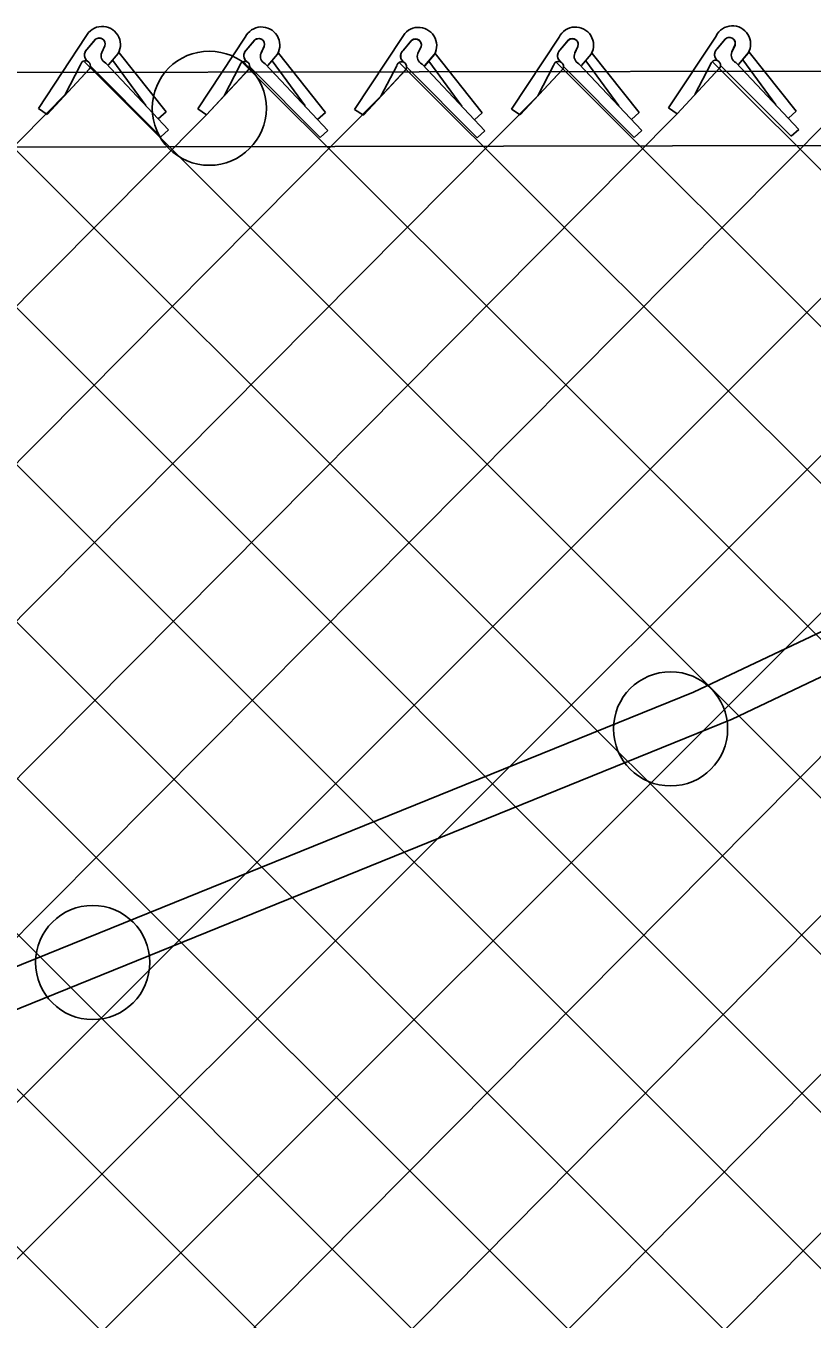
# Model space of a CAD drawing. Extents: x 0 to 2.85, y -0.1 to 1.83.
# Drawn here: x 1.2414 to 1.2818, y 0.8602 to 0.9266 of the extents above; entities that cross this region are included whole.
import ezdxf

# ---------------------------------------------------------------- set-up
doc = ezdxf.new("R2010")
doc.units = 0
doc.layers.add('sb_Chainlink Fence', color=7, linetype='Continuous')
doc.layers.add('sb_Existing Structural Steel', color=7, linetype='Continuous')

msp = doc.modelspace()

# ---------------------------------------------------------------- linework, layer by layer
at = {"layer": 'sb_Chainlink Fence'}
for p, q in [((1.2444934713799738, 0.926021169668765), (1.2420569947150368, 0.9223322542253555)), ((1.2445410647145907, 0.9253524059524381), (1.2449861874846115, 0.9258794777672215)), ((1.2449450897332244, 0.925836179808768), (1.2445410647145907, 0.9253524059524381)), ((1.2454671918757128, 0.9255506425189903), (1.2453036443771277, 0.9251963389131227)), ((1.2453042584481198, 0.9252089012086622), (1.2454668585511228, 0.9255426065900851)), ((1.2526736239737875, 0.925992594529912), (1.2502371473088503, 0.9223036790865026)), ((1.2527212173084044, 0.925323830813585), (1.2531663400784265, 0.9258509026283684)), ((1.2531252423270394, 0.9258076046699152), (1.2527212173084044, 0.925323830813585)), ((1.2536473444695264, 0.9255220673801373), (1.2534837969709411, 0.9251677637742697)), ((1.2534844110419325, 0.9251803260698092), (1.2536470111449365, 0.9255140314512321)), ((1.2607271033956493, 0.9259721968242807), (1.2582906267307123, 0.9222832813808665)), ((1.2607746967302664, 0.9253034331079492), (1.2612198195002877, 0.9258305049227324)), ((1.2611787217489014, 0.9257872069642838), (1.2607746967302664, 0.9253034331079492)), ((1.2617008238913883, 0.925501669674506), (1.2615372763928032, 0.9251473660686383)), ((1.2615378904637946, 0.925159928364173), (1.2617004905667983, 0.9254936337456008)), ((1.268781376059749, 0.9259888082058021), (1.2663448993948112, 0.9222998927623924)), ((1.2688289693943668, 0.9253200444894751), (1.2692740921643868, 0.9258471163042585)), ((1.2692329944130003, 0.9258038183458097), (1.2688289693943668, 0.9253200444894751)), ((1.269755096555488, 0.9255182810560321), (1.269591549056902, 0.9251639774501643)), ((1.269592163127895, 0.9251765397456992), (1.2697547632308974, 0.925510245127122)), ((1.2768437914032, 0.926048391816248), (1.2744073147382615, 0.9223594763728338)), ((1.2768913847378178, 0.9253796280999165), (1.2773365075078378, 0.9259066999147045)), ((1.2772954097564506, 0.9258634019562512), (1.2768913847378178, 0.9253796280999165)), ((1.277817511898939, 0.9255778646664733), (1.2776539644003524, 0.9252235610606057)), ((1.2776545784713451, 0.9252361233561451), (1.2778171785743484, 0.9255698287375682)), ((1.2282465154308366, 0.9247786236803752), (1.340595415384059, 0.8124228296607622)), ((1.2456505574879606, 0.9245614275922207), (1.2461457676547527, 0.9251476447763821)), ((1.2456571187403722, 0.9245703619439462), (1.246148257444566, 0.9251496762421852)), ((1.2475674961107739, 0.9224883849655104), (1.2458704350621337, 0.9247983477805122)), ((1.2461457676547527, 0.9251476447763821), (1.2461821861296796, 0.9252157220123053)), ((1.2461821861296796, 0.9252157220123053), (1.2462132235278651, 0.9252885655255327)), ((1.24860651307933, 0.9221563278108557), (1.246193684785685, 0.9251910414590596)), ((1.2538307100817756, 0.9245328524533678), (1.2543259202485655, 0.9251190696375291)), ((1.2538372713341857, 0.9245417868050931), (1.254328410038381, 0.9251211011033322)), ((1.2557476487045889, 0.9224598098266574), (1.2540505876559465, 0.9247697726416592)), ((1.2543259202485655, 0.9251190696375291), (1.2543623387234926, 0.9251871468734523)), ((1.2543623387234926, 0.9251871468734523), (1.2543933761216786, 0.9252599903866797)), ((1.2567866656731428, 0.9221277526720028), (1.254373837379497, 0.9251624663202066)), ((1.261884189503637, 0.9245124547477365), (1.262379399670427, 0.925098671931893)), ((1.2618907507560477, 0.924521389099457), (1.262381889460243, 0.9251007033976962)), ((1.262379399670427, 0.925098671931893), (1.2624158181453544, 0.9251667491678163)), ((1.2624158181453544, 0.9251667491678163), (1.2624468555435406, 0.9252395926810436)), ((1.2648401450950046, 0.9221073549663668), (1.2624273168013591, 0.9251420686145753)), ((1.2699384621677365, 0.9245290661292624), (1.2704336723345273, 0.9251152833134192)), ((1.2699450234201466, 0.9245380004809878), (1.270436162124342, 0.9251173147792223)), ((1.2718554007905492, 0.9224560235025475), (1.270158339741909, 0.9247659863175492)), ((1.2704336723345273, 0.9251152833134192), (1.2704700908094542, 0.9251833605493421)), ((1.2704700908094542, 0.9251833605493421), (1.2705011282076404, 0.9252562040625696)), ((1.272894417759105, 0.9221239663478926), (1.2704815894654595, 0.9251586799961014)), ((1.2780008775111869, 0.9245886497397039), (1.2784960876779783, 0.9251748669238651)), ((1.278007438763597, 0.9245975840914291), (1.278498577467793, 0.9251768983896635)), ((1.2799178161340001, 0.9225156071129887), (1.2782207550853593, 0.9248255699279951)), ((1.2784960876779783, 0.9251748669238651), (1.2785325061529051, 0.9252429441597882)), ((1.2785325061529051, 0.9252429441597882), (1.2785635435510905, 0.925315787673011)), ((1.2809568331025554, 0.9221835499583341), (1.2785440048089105, 0.9252182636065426)), ((1.1980242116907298, 0.8122568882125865), (1.3102243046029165, 0.9244333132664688)), ((1.2041205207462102, 0.9247215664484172), (1.3150128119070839, 0.8139597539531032)), ((1.2121993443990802, 0.9247037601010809), (1.3237834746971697, 0.813115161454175)), ((1.2202406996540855, 0.9247234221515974), (1.3316356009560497, 0.8133789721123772)), ((1.2363484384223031, 0.9247377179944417), (1.3485596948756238, 0.8126220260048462)), ((1.2425029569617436, 0.9220275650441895), (1.2446727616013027, 0.9243649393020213)), ((1.2425029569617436, 0.9220275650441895), (1.2446589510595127, 0.9243511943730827)), ((1.2442160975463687, 0.9245656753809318), (1.2434044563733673, 0.9230141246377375)), ((1.244416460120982, 0.9247307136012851), (1.356851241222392, 0.812344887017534)), ((1.2447177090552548, 0.9245144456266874), (1.2483450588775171, 0.9208716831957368)), ((1.2455154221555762, 0.9246569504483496), (1.24874085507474, 0.9212303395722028)), ((1.250683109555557, 0.9219989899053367), (1.2528529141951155, 0.9243363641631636)), ((1.250683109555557, 0.9219989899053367), (1.2528391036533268, 0.9243226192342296)), ((1.2523962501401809, 0.9245371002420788), (1.2515846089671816, 0.9229855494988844)), ((1.2525267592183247, 0.924681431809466), (1.3634444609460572, 0.8140973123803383)), ((1.2528978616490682, 0.9244858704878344), (1.2565252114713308, 0.9208431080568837)), ((1.2536955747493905, 0.9246283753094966), (1.2569210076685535, 0.92120176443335)), ((1.2587365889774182, 0.9219785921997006), (1.2609063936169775, 0.9243159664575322)), ((1.2587365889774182, 0.9219785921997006), (1.260892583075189, 0.9243022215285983)), ((1.2604497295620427, 0.9245167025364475), (1.2596380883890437, 0.9229651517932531)), ((1.2605817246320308, 0.9246874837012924), (1.3723047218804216, 0.8131511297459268)), ((1.2609513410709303, 0.9244654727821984), (1.2645786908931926, 0.9208227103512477)), ((1.2617490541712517, 0.9246079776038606), (1.2649744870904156, 0.9211813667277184)), ((1.26380112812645, 0.9224394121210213), (1.2621040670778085, 0.9247493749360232)), ((1.266790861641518, 0.9219952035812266), (1.268960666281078, 0.9243325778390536)), ((1.266790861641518, 0.9219952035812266), (1.2689468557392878, 0.9243188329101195)), ((1.2685040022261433, 0.9245333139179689), (1.2676923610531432, 0.9229817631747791)), ((1.2686464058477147, 0.9246838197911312), (1.3795064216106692, 0.8140455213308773)), ((1.2690056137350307, 0.9244820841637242), (1.272632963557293, 0.9208393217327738)), ((1.2698033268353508, 0.9246245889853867), (1.2730287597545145, 0.9211979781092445)), ((1.2748532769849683, 0.9220547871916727), (1.2770230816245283, 0.9243921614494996)), ((1.2748532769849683, 0.9220547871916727), (1.277009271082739, 0.9243784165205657)), ((1.2765664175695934, 0.9245928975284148), (1.2757547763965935, 0.9230413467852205)), ((1.2766851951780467, 0.924706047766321), (1.38745101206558, 0.8141328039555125)), ((1.2770680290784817, 0.9245416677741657), (1.2806953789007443, 0.9208989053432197)), ((1.2778657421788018, 0.9246841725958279), (1.2810911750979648, 0.921257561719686)), ((1.1322254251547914, 0.8109903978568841), (1.2435878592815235, 0.9231962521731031)), ((1.1482858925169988, 0.8108390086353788), (1.259821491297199, 0.9231472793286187)), ((1.1564819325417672, 0.8109802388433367), (1.2678757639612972, 0.9231638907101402)), ((1.2133236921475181, 0.8112640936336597), (1.3241778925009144, 0.9232975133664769)), ((1.2067912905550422, 0.8130727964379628), (1.315042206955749, 0.9221262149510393)), ((1.2224925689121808, 0.8124298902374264), (1.3311518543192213, 0.9221592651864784)), ((1.2300984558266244, 0.8119119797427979), (1.3391808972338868, 0.9221955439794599)), ((1.2420569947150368, 0.9223322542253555), (1.2425029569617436, 0.9220275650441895)), ((1.24860651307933, 0.9221563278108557), (1.2482107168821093, 0.9217976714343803)), ((1.2502371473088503, 0.9223036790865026), (1.250683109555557, 0.9219989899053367)), ((1.2567866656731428, 0.9221277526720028), (1.2563908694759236, 0.9217690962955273)), ((1.2582906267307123, 0.9222832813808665), (1.2587365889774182, 0.9219785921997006)), ((1.2648401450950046, 0.9221073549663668), (1.2644443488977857, 0.9217486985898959)), ((1.2663448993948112, 0.9222998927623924), (1.266790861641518, 0.9219952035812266)), ((1.272894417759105, 0.9221239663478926), (1.2724986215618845, 0.9217653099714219)), ((1.2744073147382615, 0.9223594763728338), (1.2748532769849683, 0.9220547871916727)), ((1.2809568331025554, 0.9221835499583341), (1.2805610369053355, 0.9218248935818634)), ((1.1402897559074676, 0.811093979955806), (1.250683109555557, 0.9219989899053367)), ((1.1646628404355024, 0.8111077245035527), (1.2748532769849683, 0.9220547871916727)), ((1.1740132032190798, 0.8124534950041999), (1.282910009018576, 0.9220100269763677)), ((1.1838775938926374, 0.9209645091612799), (1.2914941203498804, 0.8133579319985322)), ((1.1919343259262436, 0.9209197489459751), (1.2991584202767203, 0.8138870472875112)), ((1.1999871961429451, 0.9209140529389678), (1.3075686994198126, 0.813377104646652)), ((1.24874085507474, 0.9212303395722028), (1.2483450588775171, 0.9208716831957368)), ((1.2569210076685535, 0.92120176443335), (1.2565252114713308, 0.9208431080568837)), ((1.2649744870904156, 0.9211813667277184), (1.2645786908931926, 0.9208227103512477)), ((1.2730287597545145, 0.9211979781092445), (1.272632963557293, 0.9208393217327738)), ((1.2810911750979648, 0.921257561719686), (1.2806953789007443, 0.9208989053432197)), ((1.181964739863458, 0.8123770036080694), (1.2895986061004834, 0.9199296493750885)), ((1.1890787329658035, 0.8114664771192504), (1.2918774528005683, 0.914147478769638))]:
    msp.add_line(p, q, dxfattribs=at)
for centre, radius, start, end in [((1.2453319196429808, 0.9256064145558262), 0.0009354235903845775, 330.7731305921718, 153.67978342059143), ((1.2535120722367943, 0.9255778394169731), 0.0009354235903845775, 330.7731305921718, 153.67978342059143), ((1.2615655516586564, 0.9255574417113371), 0.0009354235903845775, 330.7731305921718, 153.67978342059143), ((1.2696198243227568, 0.9255740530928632), 0.0009354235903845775, 330.7731305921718, 153.67978342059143), ((1.277682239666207, 0.9256336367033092), 0.0009354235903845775, 330.7731305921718, 153.67978342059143), ((1.2451779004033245, 0.9256417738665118), 0.00030330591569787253, 342.5147558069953, 140.13680881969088), ((1.2451789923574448, 0.9256432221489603), 0.00030494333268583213, 340.73435754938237, 129.21739859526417), ((1.2533580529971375, 0.9256131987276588), 0.00030330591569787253, 342.5147558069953, 140.13680881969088), ((1.2533591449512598, 0.9256146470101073), 0.00030494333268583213, 340.73435754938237, 129.21739859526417), ((1.2614115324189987, 0.9255928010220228), 0.00030330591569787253, 342.5147558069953, 140.13680881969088), ((1.261412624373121, 0.9255942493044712), 0.00030494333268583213, 340.73435754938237, 129.21739859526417), ((1.2694658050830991, 0.9256094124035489), 0.00030330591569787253, 342.5147558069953, 140.13680881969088), ((1.2694668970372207, 0.9256108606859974), 0.00030494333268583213, 340.73435754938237, 129.21739859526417), ((1.2775282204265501, 0.9256689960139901), 0.00030330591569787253, 342.5147558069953, 140.13680881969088), ((1.277529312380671, 0.9256704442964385), 0.00030494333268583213, 340.73435754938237, 129.21739859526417), ((1.2444680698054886, 0.9245215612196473), 0.00025580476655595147, 319.02146199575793, 170.0695590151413), ((1.2448005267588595, 0.9250691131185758), 0.0003843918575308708, 140.20166010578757, 233.0052527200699), ((1.2448110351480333, 0.9250695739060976), 0.0003909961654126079, 133.66718540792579, 232.2343578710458), ((1.2456913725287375, 0.9250370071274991), 0.00041880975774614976, 156.48328493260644, 245.15783350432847), ((1.252980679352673, 0.925040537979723), 0.0003843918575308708, 140.20166010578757, 233.0052527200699), ((1.2529911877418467, 0.9250409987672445), 0.0003909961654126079, 133.66718540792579, 232.2343578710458), ((1.2538715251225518, 0.9250084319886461), 0.00041880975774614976, 156.48328493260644, 245.15783350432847), ((1.261034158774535, 0.9250201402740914), 0.0003843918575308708, 140.20166010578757, 233.0052527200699), ((1.2610446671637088, 0.9250206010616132), 0.0003909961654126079, 133.66718540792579, 232.2343578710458), ((1.261925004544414, 0.9249880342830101), 0.00041880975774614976, 156.48328493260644, 245.15783350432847), ((1.2690884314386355, 0.9250367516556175), 0.0003843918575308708, 140.20166010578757, 233.0052527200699), ((1.2690989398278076, 0.9250372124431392), 0.0003909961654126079, 133.66718540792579, 232.2343578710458), ((1.2699792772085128, 0.9250046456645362), 0.00041880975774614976, 156.48328493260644, 245.15783350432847), ((1.2768183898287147, 0.9245487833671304), 0.00025580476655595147, 319.02146199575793, 170.0695590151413), ((1.2771508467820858, 0.9250963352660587), 0.0003843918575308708, 140.20166010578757, 233.0052527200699), ((1.277161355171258, 0.9250967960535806), 0.0003909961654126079, 133.66718540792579, 232.2343578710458), ((1.2780416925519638, 0.9250642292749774), 0.00041880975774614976, 156.48328493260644, 245.15783350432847), ((1.252648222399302, 0.9244929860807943), 0.00025580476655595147, 319.02146199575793, 170.0695590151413), ((1.2607017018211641, 0.9244725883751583), 0.00025580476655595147, 319.02146199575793, 170.0695590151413), ((1.2687559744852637, 0.9244891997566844), 0.00025580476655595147, 319.02146199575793, 170.0695590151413)]:
    msp.add_arc(centre, radius, start, end, dxfattribs=at)
at = {"layer": 'sb_Existing Structural Steel'}
for p, q in [((0.7463728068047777, 0.9233474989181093), (1.8783968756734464, 0.9252310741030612)), ((1.2756811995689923, 0.892369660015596), (1.2846957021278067, 0.8966311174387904)), ((1.27767773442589, 0.8909768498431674), (1.2856885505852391, 0.8948048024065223)), ((1.2756811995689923, 0.892369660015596), (1.1052180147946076, 0.8233087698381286)), ((1.27767773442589, 0.8909768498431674), (1.1062170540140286, 0.8214729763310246))]:
    msp.add_line(p, q, dxfattribs=at)
msp.add_lwpolyline([(1.8783743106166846, 0.9214564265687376), (1.2151944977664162, 0.9203057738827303), (1.099263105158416, 0.9200467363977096), (0.7389309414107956, 0.9196901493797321)], dxfattribs=at)
for centre in [(1.2508268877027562, 0.922340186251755), (1.2745095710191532, 0.8904822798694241), (1.2448407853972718, 0.8784899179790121)]:
    msp.add_circle(centre, 0.002929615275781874, dxfattribs=at)

doc.saveas('drawing.dxf')
